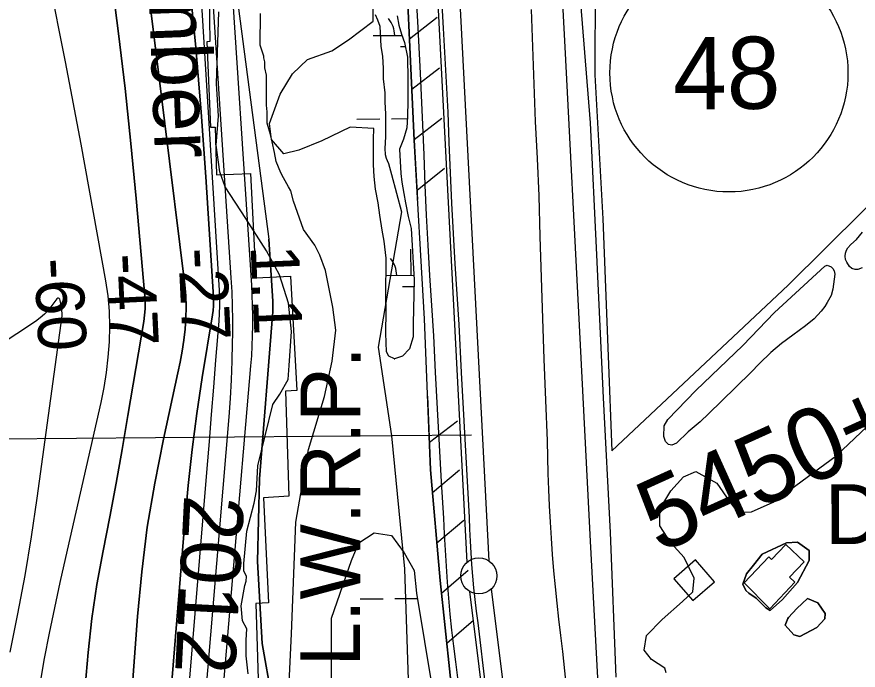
# Model space of a CAD drawing. Extents: x 3568792 to 3606828, y 529143 to 554785.
# Drawn here: x 3578543 to 3579710, y 535004 to 535909 of the extents above; entities that cross this region are included whole.
import ezdxf

# ---------------------------------------------------------------- set-up
doc = ezdxf.new("R2010")
doc.units = 0
for name, color, linetype in [('V-BLDG-OTLN', 7, 'Continuous'), ('V-DTCH-CNTR', 7, 'Continuous'), ('V-FLOD-BASE', 7, 'Continuous'), ('V-LEVE-TOET', 7, 'Continuous'), ('V-RIVR-EDGE', 7, 'Continuous'), ('V-RIVR-IDEN', 7, 'Continuous'), ('V-RIVR-RANG', 7, 'Continuous'), ('V-RIVR-RANG-IDEN', 7, 'Continuous'), ('V-ROAD-CNTR', 7, 'Continuous'), ('V-ROAD-IDEN', 7, 'Continuous'), ('V-RRAP-FSHR', 7, 'Continuous'), ('V-RRAP-RVMT', 7, 'Continuous'), ('V-SITE-VEGE', 7, 'Continuous'), ('V-SURV-IDEN', 7, 'Continuous'), ('V-SURV-LINE', 7, 'Continuous'), ('V-TOPO-DPTH', 7, 'Continuous'), ('V-TOPO-MAJR', 7, 'Continuous'), ('V-TOPO-MINR', 7, 'Continuous'), ('V-TOPO-SHOR', 7, 'Continuous'), ('V-TOPO-WATR', 7, 'Continuous'), ('V-TOPO-WATR-IDEN', 7, 'Continuous'), ('V-WETL-SWMP', 7, 'Continuous')]:
    doc.layers.add(name, color=color, linetype=linetype)

msp = doc.modelspace()

# ---------------------------------------------------------------- linework, layer by layer
at = {"layer": 'V-BLDG-OTLN'}
for points in [[(3579587.3, 535088.4), (3579551.8, 535124.4), (3579585.8, 535160.5), (3579589.7, 535156.9), (3579609.4, 535177.9), (3579634.9, 535153.9), (3579614.7, 535132.4), (3579622.1, 535125.4)], [(3579480.6, 535099.9), (3579510.7, 535126.2), (3579484.4, 535156.4), (3579454.3, 535130.1)]]:
    msp.add_lwpolyline(points, close=True, dxfattribs=at)
at = {"layer": 'V-DTCH-CNTR'}
msp.add_lwpolyline([(3579345.4, 535955.3), (3579344.6, 535829.1), (3579355.7, 535629.1), (3579363.4, 535439), (3579368.5, 535307.8), (3579612.7, 535537.5), (3579870.9, 535793.2), (3580114.2, 536033.9)], dxfattribs=at)
at = {"layer": 'V-FLOD-BASE'}
msp.add_lwpolyline([(3579131.5, 535951.9), (3579134.4, 535893.6), (3579137.6, 535835.4), (3579141, 535777.2), (3579142.5, 535735.1), (3579144.3, 535693.1), (3579146.2, 535651), (3579148.4, 535609), (3579150.7, 535567), (3579153.3, 535525), (3579156.1, 535483), (3579159.5, 535416.1), (3579163.1, 535349.1), (3579166.8, 535282.1), (3579170.8, 535215.2), (3579171.2, 535198.9), (3579171.9, 535182.6), (3579172.7, 535166.3), (3579173.8, 535150.1), (3579175.1, 535133.9), (3579176.7, 535117.7), (3579178.4, 535101.5), (3579180.4, 535085.3), (3579182.7, 535069.2), (3579193.3, 534978.5)], dxfattribs=at)
at = {"layer": 'V-LEVE-TOET'}
for points in [[(3579095, 535974.6), (3579098.9, 535903), (3579102.6, 535831.4), (3579106, 535759.8), (3579107.5, 535718), (3579109.2, 535676.2), (3579111.1, 535634.4), (3579113.3, 535592.6), (3579115.7, 535550.8), (3579118.3, 535509), (3579121.1, 535467.3), (3579123.4, 535416.6), (3579126, 535366), (3579128.8, 535315.4), (3579131.8, 535264.8), (3579135.1, 535214.3), (3579136, 535192.1), (3579137.2, 535169.9), (3579138.5, 535147.7), (3579140.1, 535125.5), (3579142, 535103.3), (3579144, 535081.2), (3579146.3, 535059.1), (3579148.8, 535037), (3579151.6, 535014.9), (3579154.6, 534992.9)], [(3579256.6, 535919.4), (3579258.3, 535867.8), (3579260.2, 535816.1), (3579262.3, 535764.5), (3579264.7, 535712.8), (3579267.3, 535661.2), (3579268.7, 535604.6), (3579270.3, 535547.9), (3579272.1, 535491.3), (3579274.1, 535434.7), (3579276.3, 535378.1), (3579278.6, 535321.5), (3579279, 535298.9), (3579279.7, 535276.4), (3579280.5, 535253.9), (3579281.5, 535231.4), (3579282.7, 535208.9), (3579284.1, 535186.4), (3579285.8, 535163.9), (3579287.6, 535141.4), (3579289.7, 535119), (3579291.9, 535096.6), (3579294.4, 535074.2), (3579297, 535051.8), (3579299.9, 535029.4), (3579304.2, 534989)]]:
    msp.add_lwpolyline(points, dxfattribs=at)
at = {"layer": 'V-RIVR-EDGE'}
msp.add_lwpolyline([(3578864.2, 534998.4), (3578861.2, 535023.6), (3578861.2, 535045), (3578862.5, 535060.9), (3578856.4, 535072), (3578854.6, 535092.8), (3578859.6, 535121), (3578861.4, 535127.1), (3578862.1, 535133.2), (3578858.4, 535141.2), (3578858.4, 535151.6), (3578862.2, 535196.4), (3578872.7, 535234.9), (3578875.8, 535252.1), (3578877.8, 535287), (3578887.7, 535328.6), (3578898.2, 535372.1), (3578908, 535386.2), (3578919.7, 535406.4), (3578921, 535426), (3578924.2, 535473.2), (3578920, 535512.4), (3578907.8, 535551.6), (3578889.5, 535584.8), (3578860.8, 535629.6), (3578832.2, 535673.7), (3578824.9, 535694.6), (3578820, 535731.4), (3578823.2, 535771.8), (3578820.3, 535817.1), (3578821.6, 535860), (3578823.6, 535916.4)], dxfattribs=at)
at = {"layer": 'V-RIVR-RANG'}
msp.add_line((3579173.9, 535329.2), (3578169.9, 535320.9), dxfattribs=at)
at = {"layer": 'V-ROAD-CNTR'}
msp.add_lwpolyline([(3579278.1, 536375.1), (3579283.9, 536234.5), (3579303.6, 535858.6), (3579322.7, 535490.8), (3579338.5, 535182.6), (3579348.5, 534992.9), (3579356, 534923.7), (3579376.9, 534715.9), (3579390.6, 534604.7)], dxfattribs=at)
at = {"layer": 'V-ROAD-IDEN'}
msp.add_circle((3579530.7, 535831.6), 165, dxfattribs=at)
at = {"layer": 'V-RRAP-FSHR'}
for p, q in [((3579087.7, 535878.9), (3579126.4, 535908.8)), ((3579091, 535809), (3579129.6, 535838.9)), ((3579094.3, 535739.1), (3579132.9, 535768.9)), ((3579098.3, 535669.2), (3579136.6, 535699.5)), ((3579115.4, 535319.7), (3579154.3, 535349.3)), ((3579119.7, 535249.8), (3579157.1, 535281.2)), ((3579125.9, 535180.1), (3579163.3, 535211.5)), ((3579132.3, 535110.4), (3579169.1, 535142.4)), ((3579139.6, 535040.8), (3579176.5, 535072.8))]:
    msp.add_line(p, q, dxfattribs=at)
for points in [[(3579186.7, 534602.9), (3579174.2, 534707.2), (3579144.2, 534996.7), (3579130.5, 535127.8), (3579117, 535281.1), (3579108.5, 535490.5), (3579094.3, 535738.6), (3579078.9, 536066.9), (3579072.2, 536318.9), (3579058.2, 536508.1)], [(3579067.1, 536388.4), (3579072.2, 536318.9), (3579078.9, 536066.9), (3579094.3, 535738.6), (3579099, 535656.3)], [(3579112.8, 535383.5), (3579117, 535281.1), (3579130.5, 535127.8), (3579144.2, 534996.7), (3579174.2, 534707.2), (3579186.7, 534602.9)]]:
    msp.add_lwpolyline(points, dxfattribs=at)
at = {"layer": 'V-RRAP-RVMT'}
for p, q in [((3578809.1, 536002.1), (3578810.9, 535875)), ((3578810.9, 535875), (3578806.9, 535874.7)), ((3578806.9, 535874.7), (3578812.2, 535756.4)), ((3578812.2, 535756.4), (3578818.4, 535756.6)), ((3578818.4, 535756.6), (3578820.4, 535690.4)), ((3578820.4, 535690.4), (3578867.4, 535692.3)), ((3578867.4, 535692.3), (3578874.9, 535547.4)), ((3578874.9, 535547.4), (3578922.9, 535550)), ((3578922.9, 535550), (3578931.6, 535391.2)), ((3578931.6, 535391.2), (3578915.8, 535390.5)), ((3578915.8, 535390.5), (3578920.5, 535244.6)), ((3578920.5, 535244.6), (3578885.6, 535242.6)), ((3578885.6, 535242.6), (3578892.2, 535097)), ((3578892.2, 535097), (3578874.6, 535095.9)), ((3578874.6, 535095.9), (3578879.5, 534945.5))]:
    msp.add_line(p, q, dxfattribs=at)
at = {"layer": 'V-SITE-VEGE'}
for p, q in [((3578880.8, 535870), (3578881.5, 535914)), ((3579040.4, 535912.6), (3579043.6, 535905.1)), ((3579043.6, 535905.1), (3579046.7, 535896.4)), ((3579046.7, 535896.4), (3579047.9, 535868.5)), ((3578886, 535854.8), (3578880.8, 535870)), ((3579047.9, 535868.5), (3579050.2, 535855)), ((3578886, 535852.5), (3578886, 535854.8)), ((3578887.1, 535846.9), (3578886, 535852.5)), ((3579050.2, 535855), (3579051.3, 535838)), ((3578887.1, 535838.9), (3578887.1, 535846.9)), ((3578889.4, 535828.7), (3578887.1, 535838.9)), ((3579051.3, 535838), (3579051.3, 535823.3)), ((3578889.4, 535812.9), (3578889.4, 535828.7)), ((3578889.4, 535786.9), (3578889.4, 535812.9)), ((3579051.3, 535823.3), (3579053.6, 535804)), ((3579053.6, 535804), (3579053.6, 535791.6)), ((3579053.6, 535791.6), (3579054.7, 535774.6)), ((3578890.5, 535777.8), (3578889.4, 535786.9)), ((3578890.5, 535761.9), (3578890.5, 535777.8)), ((3579054.7, 535774.6), (3579054.7, 535742.9)), ((3578895, 535746.1), (3578890.5, 535761.9)), ((3578897.3, 535735.9), (3578895, 535746.1)), ((3579054.7, 535742.9), (3579053.6, 535727)), ((3578900.7, 535721.2), (3578897.3, 535735.9)), ((3578902.9, 535708.7), (3578900.7, 535721.2)), ((3579053.6, 535727), (3579054.2, 535718.4)), ((3578909.7, 535692.9), (3578902.9, 535708.7)), ((3579054.2, 535718.4), (3579055.5, 535713.4)), ((3579055.5, 535713.4), (3579056.7, 535710.3)), ((3579056.7, 535710.3), (3579058.6, 535705.9)), ((3579058.6, 535705.9), (3579063, 535690.9)), ((3578913.1, 535686.1), (3578909.7, 535692.9)), ((3578919.9, 535673.6), (3578913.1, 535686.1)), ((3579063, 535690.9), (3579076.8, 535638.9)), ((3578923.4, 535668.3), (3578919.9, 535673.6)), ((3578927.1, 535653.9), (3578923.4, 535668.3)), ((3578940.7, 535614.7), (3578927.1, 535653.9)), ((3579076.8, 535638.9), (3579044.6, 535451.2)), ((3578956.6, 535592.8), (3578940.7, 535614.7)), ((3578963.6, 535578.8), (3578956.6, 535592.8)), ((3578971.6, 535557.9), (3578963.6, 535578.8)), ((3578981.7, 535507), (3578971.6, 535557.9)), ((3578985.7, 535475.1), (3578981.7, 535507)), ((3578980.7, 535432.1), (3578985.7, 535475.1)), ((3579044.6, 535451.2), (3579062.7, 535328.5)), ((3578969.8, 535383.2), (3578980.7, 535432.1)), ((3578947.9, 535309.4), (3578969.8, 535383.2)), ((3579062.7, 535328.5), (3579080.8, 535143.9)), ((3578930.1, 535208.6), (3578947.9, 535309.4)), ((3578924.2, 535053.9), (3578930.1, 535208.6)), ((3579080.8, 535143.9), (3579088, 534925.4)), ((3578913.5, 534810.5), (3578924.2, 535053.9))]:
    msp.add_line(p, q, dxfattribs=at)
for points in [[(3579715.3, 535561.2), (3579709.2, 535559.1), (3579705.5, 535559), (3579701.2, 535560.3), (3579697.9, 535563.4), (3579694, 535569.1), (3579692.5, 535572.9), (3579691.8, 535577.4), (3579692.1, 535581.7), (3579693.6, 535586), (3579695.6, 535589.1), (3579699.8, 535593.9), (3579707.6, 535600.8), (3579715.9, 535610.7)], [(3579443.9, 534999.9), (3579442, 535006.3), (3579423.5, 535018.4), (3579413.3, 535031.1), (3579416.5, 535051.5), (3579438.1, 535073.8), (3579466.1, 535098.6), (3579480.7, 535112), (3579482.6, 535131.1), (3579468.6, 535159.7), (3579450.1, 535180.1), (3579434.8, 535203.6), (3579434.8, 535226.6), (3579450, 535252), (3579467.8, 535271.8), (3579485, 535278.8), (3579513.7, 535262.9), (3579531.5, 535237.5), (3579543, 535222.2), (3579562.1, 535222.9), (3579592, 535236.3), (3579679.2, 535300.6), (3579866.8, 535478.4)]]:
    msp.add_lwpolyline(points, dxfattribs=at)
for points in [[(3579458.1, 535318.3), (3579451.4, 535315.7), (3579446.7, 535316.6), (3579442.9, 535320.8), (3579440.5, 535327.7), (3579440.7, 535342.5), (3579445.8, 535351.3), (3579484.7, 535391.2), (3579549.8, 535453.5), (3579593.8, 535499.6), (3579663.7, 535563.8), (3579667, 535565.2), (3579672.2, 535563), (3579674.7, 535560.5), (3579676.6, 535557), (3579677.7, 535552.7), (3579674.8, 535532), (3579672.2, 535522.9), (3579666.9, 535513.1), (3579663.5, 535507.8), (3579658.5, 535501.1), (3579648.9, 535490.7), (3579636.8, 535481), (3579619.4, 535468.2), (3579603.8, 535456.3), (3579589, 535443.9), (3579573, 535428.7), (3579560.9, 535416.4), (3579520.3, 535376.7), (3579502.9, 535359.3), (3579491, 535347.7), (3579474.2, 535333.9)], [(3579568.6, 535103.2), (3579558.4, 535110.2), (3579553.9, 535114), (3579550.1, 535122.9), (3579555.2, 535136.9), (3579564.7, 535149), (3579576.8, 535164.3), (3579610.5, 535180.2), (3579625.8, 535180.9), (3579641.7, 535169.5), (3579641.7, 535155.4), (3579625.8, 535124.9), (3579604.9, 535101.3), (3579587.7, 535086.4), (3579581.9, 535089.8)], [(3579568.6, 535103.2), (3579581.9, 535089.8), (3579587.7, 535086.4), (3579604.9, 535101.3), (3579625.8, 535124.9), (3579641.7, 535155.4), (3579641.7, 535169.5), (3579625.8, 535180.9), (3579610.5, 535180.2), (3579576.8, 535164.3), (3579564.7, 535149), (3579555.2, 535136.9), (3579550.1, 535122.9), (3579553.9, 535114), (3579558.4, 535110.2)], [(3579608.7, 535065.7), (3579612.5, 535075.2), (3579613.2, 535076.5), (3579624.6, 535089.2), (3579639.7, 535103.1), (3579653.9, 535096.9), (3579664.1, 535082.3), (3579663.5, 535074.6), (3579652.6, 535062.5), (3579628.8, 535050.4), (3579620.6, 535052.5)], [(3579608.7, 535065.7), (3579620.6, 535052.5), (3579628.8, 535050.4), (3579652.6, 535062.5), (3579663.5, 535074.6), (3579664.1, 535082.3), (3579653.9, 535096.9), (3579639.7, 535103.1), (3579624.6, 535089.2), (3579613.2, 535076.5), (3579612.5, 535075.2)]]:
    msp.add_lwpolyline(points, close=True, dxfattribs=at)
at = {"layer": 'V-SURV-LINE'}
for points in [[(3579167.9, 535153.4), (3579081.5, 536818.9)], [(3579111.5, 536820.4), (3579197.9, 535155)], [(3579235.1, 534600.1), (3579171.5, 535112.5)], [(3579201.3, 535116.3), (3579265.3, 534600.4)]]:
    msp.add_lwpolyline(points, dxfattribs=at)
msp.add_circle((3579183.9, 535134.2), 25, dxfattribs=at)
at = {"layer": 'V-TOPO-DPTH'}
for points in [[(3578774.2, 534596.2), (3578837.8, 535354.7), (3578839.7, 535380.4), (3578841.2, 535406.1), (3578842.2, 535431.8), (3578842.7, 535457.5), (3578842.9, 535470.1), (3578842.9, 535489.5), (3578842.6, 535508.9), (3578841.9, 535528.3), (3578840.8, 535547.7), (3578782.5, 536441.3), (3578726.6, 536457.5)], [(3578726.6, 536457.5), (3578728.1, 536444.4), (3578773.5, 536045.4), (3578782.9, 535956.1), (3578791.6, 535866.8), (3578798.9, 535777.3), (3578805.3, 535687.7), (3578816, 535520.7), (3578816.2, 535514.6), (3578816.1, 535508.5), (3578815.6, 535502.4), (3578814.8, 535496.3), (3578800.6, 535409.1), (3578793.1, 535359.3), (3578786.5, 535309.5), (3578781, 535259.5), (3578776.3, 535209.4), (3578726.7, 534595.8)], [(3578774.2, 534596.2), (3578837.8, 535354.7), (3578839.7, 535380.4), (3578841.2, 535406.1), (3578842.2, 535431.8), (3578842.7, 535457.5), (3578842.9, 535470.1), (3578842.9, 535489.5), (3578842.6, 535508.9), (3578841.9, 535528.3), (3578840.8, 535547.7), (3578782.5, 536441.3)], [(3578782.5, 536441.3), (3578892.7, 535600.9), (3578898.3, 535515), (3578898.4, 535512.5), (3578898.5, 535507.5), (3578898.5, 535502.6), (3578898.4, 535500.1), (3578898.1, 535495.1), (3578879.8, 535268.9), (3578877.3, 535154.1), (3578883.6, 535040.3), (3578896.8, 534964.6), (3578774.2, 534596.2)], [(3578691.7, 536220.3), (3578776.4, 535537.7), (3578777.8, 535522.4), (3578778.4, 535507.1), (3578778, 535491.7), (3578776.8, 535476.4), (3578774.8, 535461.1), (3578772.6, 535445.9), (3578769.8, 535430.7), (3578766.7, 535415.6), (3578746.7, 535324), (3578734.7, 535262.9), (3578724.4, 535201.6), (3578716.7, 535139.9), (3578710.8, 535078), (3578675.1, 534595.4), (3578726.7, 534595.8)], [(3578675.1, 534595.4), (3578710.8, 535078), (3578716.7, 535139.9), (3578724.4, 535201.6), (3578734.7, 535262.9), (3578746.7, 535324), (3578766.7, 535415.6), (3578769.8, 535430.7), (3578772.6, 535445.9), (3578774.8, 535461.1), (3578776.8, 535476.4), (3578778, 535491.7), (3578778.4, 535507.1), (3578777.8, 535522.4), (3578776.4, 535537.7), (3578691.7, 536220.3)], [(3578674.6, 535962.6), (3578684.5, 535886.5), (3578693.6, 535810.2), (3578701.6, 535733.9), (3578708.9, 535657.4), (3578720.9, 535522.2), (3578721.3, 535513.3), (3578721.3, 535504.5), (3578720.6, 535495.7), (3578719.5, 535486.8), (3578697.6, 535356.5), (3578689.5, 535309.5), (3578681.1, 535262.7), (3578672.2, 535215.9), (3578663, 535169.1), (3578654.6, 535122.3), (3578647.5, 535075.3), (3578642.3, 535028.1), (3578638.4, 534980.7), (3578614.5, 534594.9), (3578675.1, 534595.4)], [(3578674.6, 535962.6), (3578684.5, 535886.5), (3578693.6, 535810.2), (3578701.6, 535733.9), (3578708.9, 535657.4), (3578720.9, 535522.2), (3578721.3, 535513.3), (3578721.3, 535504.5), (3578720.6, 535495.7), (3578719.5, 535486.8), (3578697.6, 535356.5), (3578689.5, 535309.5), (3578681.1, 535262.7), (3578672.2, 535215.9), (3578663, 535169.1), (3578654.6, 535122.3), (3578647.5, 535075.3), (3578642.3, 535028.1), (3578638.4, 534980.7), (3578614.5, 534594.9)], [(3578726.7, 534595.8), (3578776.3, 535209.4), (3578781, 535259.5), (3578786.5, 535309.5), (3578793.1, 535359.3), (3578800.6, 535409.1), (3578814.8, 535496.3), (3578815.6, 535502.4), (3578816.1, 535508.5), (3578816.2, 535514.6), (3578816, 535520.7), (3578805.3, 535687.7), (3578798.9, 535777.3), (3578791.6, 535866.8), (3578782.9, 535956.1)]]:
    msp.add_lwpolyline(points, dxfattribs=at)
at = {"layer": 'V-TOPO-MAJR'}
msp.add_lwpolyline([(3578546.5, 534594.3), (3578564, 534877.7), (3578566.9, 534913.4), (3578570.7, 534949), (3578575.9, 534984.3), (3578582, 535019.6), (3578589, 535054.8), (3578596.2, 535089.9), (3578603.7, 535124.9), (3578611.5, 535159.9), (3578660.2, 535374.5), (3578664.4, 535395.4), (3578667.9, 535416.4), (3578670.3, 535437.5), (3578672.1, 535458.8), (3578672.5, 535480.1), (3578672, 535501.3), (3578670, 535522.4), (3578666.9, 535543.5), (3578632.6, 535732.8), (3578610.9, 535847.1), (3578588.1, 535961.1)], dxfattribs=at)
at = {"layer": 'V-TOPO-MINR'}
for points in [[(3578774.2, 534596.2), (3578837.8, 535354.7), (3578839.7, 535380.4), (3578841.2, 535406.1), (3578842.2, 535431.8), (3578842.7, 535457.5), (3578842.9, 535470.1), (3578842.9, 535489.5), (3578842.6, 535508.9), (3578841.9, 535528.3), (3578840.8, 535547.7), (3578782.5, 536441.3)], [(3578675.1, 534595.4), (3578710.8, 535078), (3578716.7, 535139.9), (3578724.4, 535201.6), (3578734.7, 535262.9), (3578746.7, 535324), (3578766.7, 535415.6), (3578769.8, 535430.7), (3578772.6, 535445.9), (3578774.8, 535461.1), (3578776.8, 535476.4), (3578778, 535491.7), (3578778.4, 535507.1), (3578777.8, 535522.4), (3578776.4, 535537.7), (3578691.7, 536220.3)], [(3578750.6, 534596), (3578807.3, 535283), (3578810.4, 535320.6), (3578813.5, 535358.2), (3578816.5, 535395.8), (3578819.6, 535433.4), (3578824, 535487.5), (3578824.6, 535498), (3578825, 535508.6), (3578824.9, 535519.2), (3578824.4, 535529.8), (3578794.4, 536016.7)], [(3578797.4, 534596.4), (3578868.1, 535425.3), (3578869.1, 535439.3), (3578869.9, 535453.3), (3578870.4, 535467.3), (3578870.7, 535481.4), (3578870.7, 535495.4), (3578870.4, 535509.5), (3578869.9, 535523.5), (3578869.1, 535537.5), (3578837.6, 536021.1)], [(3578614.5, 534594.9), (3578638.4, 534980.7), (3578642.3, 535028.1), (3578647.5, 535075.3), (3578654.6, 535122.3), (3578663, 535169.1), (3578672.2, 535215.9), (3578681.1, 535262.7), (3578689.5, 535309.5), (3578697.6, 535356.5), (3578719.5, 535486.8), (3578720.6, 535495.7), (3578721.3, 535504.5), (3578721.3, 535513.3), (3578720.9, 535522.2), (3578708.9, 535657.4), (3578701.6, 535733.9), (3578693.6, 535810.2), (3578684.5, 535886.5), (3578674.6, 535962.6)], [(3578726.7, 534595.8), (3578776.3, 535209.4), (3578781, 535259.5), (3578786.5, 535309.5), (3578793.1, 535359.3), (3578800.6, 535409.1), (3578814.8, 535496.3), (3578815.6, 535502.4), (3578816.1, 535508.5), (3578816.2, 535514.6), (3578816, 535520.7), (3578805.3, 535687.7), (3578798.9, 535777.3), (3578791.6, 535866.8), (3578782.9, 535956.1)], [(3578534.4, 535028.4), (3578545, 535081.6), (3578554.9, 535134.9), (3578563.6, 535188.5), (3578571.6, 535242.2), (3578606.2, 535495), (3578606.2, 535495.8), (3578606.2, 535497.2), (3578606.2, 535498), (3578604.9, 535509.5), (3578604.5, 535511.7), (3578603.6, 535515.9), (3578602.9, 535518), (3578602, 535519), (3578601.1, 535519.5), (3578600.1, 535519.2), (3578599, 535518.5), (3578592.2, 535509), (3578587.3, 535502.8), (3578582, 535497), (3578576, 535491.9), (3578569.6, 535487.2), (3578517.2, 535452.9)]]:
    msp.add_lwpolyline(points, dxfattribs=at)
at = {"layer": 'V-TOPO-SHOR'}
msp.add_lwpolyline([(3579322.7, 535957.8), (3579338.3, 535762.3), (3579346.9, 535579.4), (3579356.2, 535381.2), (3579366.2, 535194.5), (3579373.9, 534994)], dxfattribs=at)
at = {"layer": 'V-TOPO-WATR'}
msp.add_lwpolyline([(3578896.8, 534964.6), (3578883.6, 535040.3), (3578877.3, 535154.1), (3578879.8, 535268.9), (3578898.1, 535495.1), (3578898.4, 535500.1), (3578898.5, 535502.6), (3578898.5, 535507.5), (3578898.4, 535512.5), (3578898.3, 535515), (3578892.7, 535600.9)], dxfattribs=at)
at = {"layer": 'V-WETL-SWMP'}
for p, q in [((3579037.3, 535883.3), (3579077.4, 535883.6)), ((3579075.5, 535868.2), (3579082.1, 535868.3)), ((3579014.9, 535767.7), (3579046.9, 535768)), ((3579062.9, 535768.1), (3579084.8, 535768.3)), ((3579090.1, 535551.1), (3579089.8, 535587.1)), ((3579055.2, 535550.8), (3579093.8, 535551.1)), ((3579078.3, 535535.5), (3579094, 535535.7)), ((3579066.8, 535435.4), (3579067.4, 535435.4)), ((3579017.8, 535180), (3579038.7, 535193.9)), ((3579038.7, 535193.9), (3579063, 535190.4)), ((3579063, 535190.4), (3579080.3, 535166.1)), ((3579007.4, 535155.7), (3579017.8, 535180)), ((3579080.3, 535166.1), (3579094.2, 535141.8)), ((3578979.6, 535075.8), (3579007.4, 535155.7)), ((3579094.2, 535141.8), (3579097.7, 535110.5)), ((3579019.3, 535102.3), (3579051.3, 535102.6)), ((3579067.3, 535102.7), (3579098.9, 535103)), ((3579097.7, 535110.5), (3579135.9, 534877.9)), ((3578979.6, 534989), (3578979.6, 535075.8))]:
    msp.add_line(p, q, dxfattribs=at)
msp.add_lwpolyline([(3579070.8, 535910.8), (3579073, 535897.8), (3579076.8, 535885.4), (3579080.9, 535873.9), (3579085.3, 535853.4), (3579085.5, 535822.3), (3579085.5, 535792.9), (3579084.9, 535771.4), (3579084.3, 535755.3), (3579079.4, 535739.7), (3579073.9, 535726.1), (3579075.9, 535692.2), (3579077.3, 535680.2), (3579079.9, 535664.4), (3579082.3, 535651.4), (3579086.2, 535632.7), (3579090, 535615.7), (3579094.2, 535544.9), (3579092.8, 535484.4), (3579093, 535465.5), (3579087.9, 535449.1), (3579078.3, 535438.9), (3579067, 535435.3), (3579059, 535438.7), (3579056.2, 535445), (3579055.2, 535470.8), (3579055.4, 535501.7), (3579055.1, 535521.3), (3579055.3, 535574.9), (3579052.9, 535598.5), (3579049.8, 535613.7), (3579046.8, 535634.2), (3579044.2, 535651.5), (3579040.6, 535670.3), (3579038.7, 535687.8), (3579038.1, 535704), (3579038, 535721.1), (3579037.8, 535739.8), (3579038.2, 535754.6), (3579005.4, 535756.5), (3578966.5, 535737.5), (3578934.6, 535724.5), (3578913.6, 535719.5), (3578896.6, 535739.4), (3578893.6, 535761.3), (3578908.6, 535802.3), (3578925.5, 535830.2), (3578946.4, 535850.2), (3578980.3, 535862.2), (3579003.5, 535877.6), (3579037.3, 535903.3), (3579037.7, 535920)], dxfattribs=at)
for centre in [(3579032.1, 535883.7), (3579034.9, 535551.1)]:
    msp.add_arc(centre, 35.2, 359.7115, 41.2551, dxfattribs=at)

# ---------------------------------------------------------------- texts
at = {"layer": 'V-RIVR-IDEN'}
for s, rotation, p in [('September', 272.2026, (3578714.3, 536254.5)), ('2012', 267.0691, (3578775.6, 535247.4))]:
    msp.add_text(s, height=83, rotation=rotation, dxfattribs=at).set_placement(p)
at = {"layer": 'V-RIVR-RANG'}
for s, rotation, p in [('-27', 272.7718, (3578767.1, 535588)), ('1.1', 272.4883, (3578867.5, 535591.7)), ('-60', 272.7718, (3578567.6, 535573.8)), ('-47', 272.7718, (3578667.4, 535580.2))]:
    msp.add_text(s, height=67, rotation=rotation, dxfattribs=at).set_placement(p)
at = {"layer": 'V-RIVR-RANG-IDEN'}
msp.add_text('D-120', height=83, rotation=0.3293, dxfattribs=at).set_placement((3579664.1, 535178.2))
at = {"layer": 'V-ROAD-IDEN'}
msp.add_text('48', height=100, rotation=0.4833, dxfattribs=at).set_placement((3579453.6, 535780.9))
at = {"layer": 'V-SURV-IDEN'}
msp.add_text('5450+56.6', height=100, rotation=24.3201, dxfattribs=at).set_placement((3579433.7, 535164.7))
at = {"layer": 'V-TOPO-WATR-IDEN'}
msp.add_text('L.W.R.P.', height=83, rotation=89.913, dxfattribs=at).set_placement((3579019.3, 535008.7))

doc.saveas('drawing.dxf')
